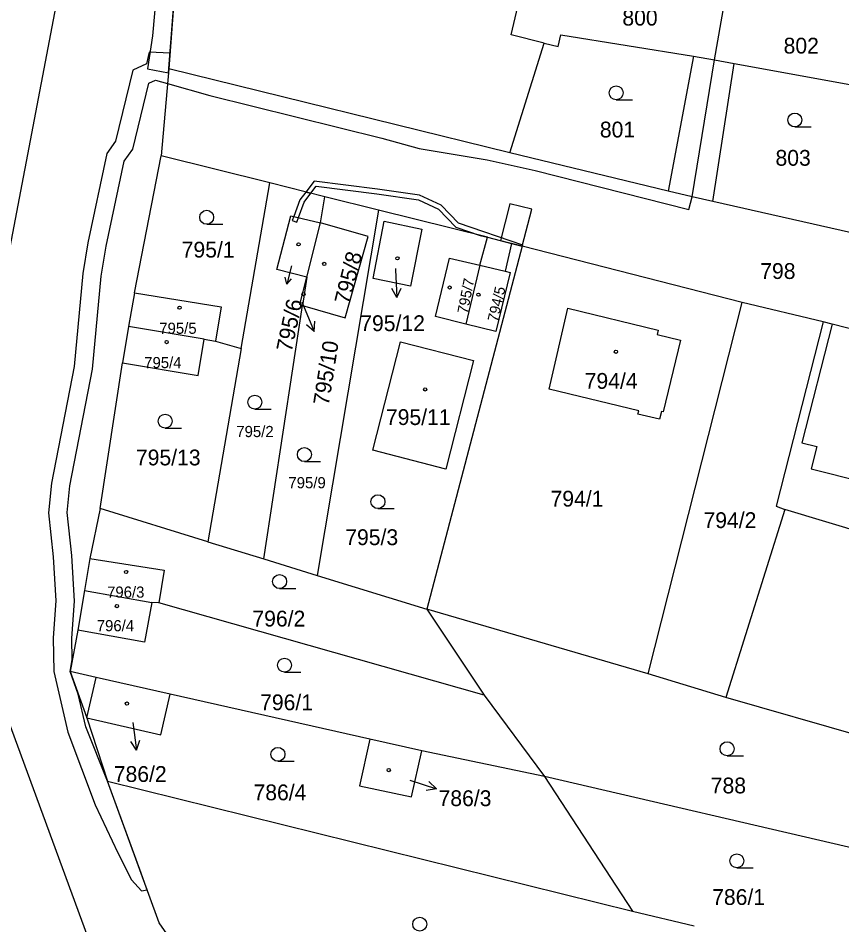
# Model space of a CAD drawing. Extents: x -756746 to -753363, y -1166406 to -1161727.
# Drawn here: x -755462.4 to -755373.8, y -1163353.7 to -1163256.2 of the extents above; entities that cross this region are included whole.
import ezdxf

# ---------------------------------------------------------------- set-up
doc = ezdxf.new("R2010")
doc.units = 0
for name, color, linetype in [('Hranice parcel', 7, 'Continuous'), ('Parcelní čísla', 7, 'Continuous'), ('Pop  PČ popisy', 7, 'Continuous'), ('Vnitřní kresba', 7, 'Continuous'), ('Věcná břemena k části', 7, 'Continuous'), ('Značky budov', 7, 'Continuous'), ('Značky kultur', 7, 'Continuous')]:
    doc.layers.add(name, color=color, linetype=linetype)

msp = doc.modelspace()

# ---------------------------------------------------------------- linework, layer by layer
at = {"layer": 'Hranice parcel'}
for p, q in [((-755444.26, -1163236.59), (-755446.18, -1163261.65)), ((-755409.52, -1163270.68), (-755405.83, -1163258.89)), ((-755446.18, -1163261.65), (-755447.02, -1163271.01)), ((-755409.52, -1163270.68), (-755446.18, -1163261.65)), ((-755449.89, -1163285.74), (-755447.02, -1163271.01)), ((-755435.33, -1163273.93), (-755447.02, -1163271.01)), ((-755392.5, -1163274.81), (-755409.52, -1163270.68)), ((-755438.4, -1163291.72), (-755435.33, -1163273.93)), ((-755429.42, -1163275.42), (-755435.33, -1163273.93)), ((-755389.94, -1163275.43), (-755392.5, -1163274.81)), ((-755429.87, -1163278.22), (-755429.42, -1163275.42)), ((-755423.63, -1163276.85), (-755429.42, -1163275.42)), ((-755387.69, -1163275.94), (-755389.94, -1163275.43)), ((-755372.79, -1163279.3), (-755387.69, -1163275.94)), ((-755423.63, -1163276.85), (-755430.22, -1163316.12)), ((-755411.93, -1163279.77), (-755423.63, -1163276.85)), ((-755431.33, -1163284.04), (-755429.87, -1163278.22)), ((-755412.74, -1163282.78), (-755411.93, -1163279.77)), ((-755411.93, -1163279.77), (-755409.33, -1163280.44)), ((-755408.19, -1163280.73), (-755418.45, -1163319.76)), ((-755408.19, -1163280.73), (-755409.33, -1163280.44)), ((-755384.56, -1163286.77), (-755408.19, -1163280.73)), ((-755412.74, -1163282.78), (-755414.27, -1163289.1)), ((-755431.33, -1163284.04), (-755431.8, -1163287.09)), ((-755449.89, -1163285.74), (-755450.51, -1163289.37)), ((-755394.64, -1163326.7), (-755384.56, -1163286.77)), ((-755375.86, -1163288.87), (-755384.56, -1163286.77)), ((-755435.98, -1163314.34), (-755431.8, -1163287.09)), ((-755450.51, -1163289.37), (-755451.16, -1163293.26)), ((-755442.39, -1163290.73), (-755450.51, -1163289.37)), ((-755442.39, -1163290.73), (-755441.17, -1163290.93)), ((-755438.4, -1163291.72), (-755441.99, -1163312.49)), ((-755441.17, -1163290.93), (-755438.4, -1163291.72)), ((-755453.55, -1163308.92), (-755451.16, -1163293.26)), ((-755453.55, -1163308.92), (-755454.66, -1163314.3)), ((-755441.99, -1163312.49), (-755453.55, -1163308.92)), ((-755379.96, -1163309.04), (-755386.29, -1163329.23)), ((-755441.99, -1163312.49), (-755435.98, -1163314.34)), ((-755454.66, -1163314.3), (-755455.26, -1163317.73)), ((-755435.98, -1163314.34), (-755430.22, -1163316.12)), ((-755430.22, -1163316.12), (-755418.45, -1163319.76)), ((-755455.26, -1163317.73), (-755455.95, -1163321.99)), ((-755455.26, -1163317.73), (-755448, -1163319.02)), ((-755447.27, -1163319.06), (-755448, -1163319.02)), ((-755412.28, -1163329), (-755447.27, -1163319.06)), ((-755394.64, -1163326.7), (-755418.45, -1163319.76)), ((-755418.45, -1163319.76), (-755412.28, -1163329)), ((-755455.95, -1163321.99), (-755456.8, -1163326.46)), ((-755456.8, -1163326.46), (-755454.98, -1163331.44)), ((-755386.29, -1163329.23), (-755394.64, -1163326.7)), ((-755424.57, -1163333.71), (-755446.05, -1163328.88)), ((-755412.28, -1163329), (-755405.8, -1163337.75)), ((-755357.63, -1163337.53), (-755386.29, -1163329.23)), ((-755454.98, -1163331.44), (-755452.78, -1163338.25)), ((-755418.99, -1163334.97), (-755424.57, -1163333.71)), ((-755405.8, -1163337.75), (-755418.99, -1163334.97)), ((-755452.78, -1163338.25), (-755396.33, -1163352.21)), ((-755364.72, -1163347.28), (-755405.8, -1163337.75)), ((-755405.8, -1163337.75), (-755396.33, -1163352.21)), ((-755396.33, -1163352.21), (-755389.71, -1163353.77))]:
    msp.add_line(p, q, dxfattribs=at)
for points in [[(-755452.42, -1163361.7), (-755469.74, -1163314.65), (-755453.61, -1163230.23)], [(-755405.83, -1163258.89), (-755409.39, -1163258.02), (-755407.99, -1163252.04), (-755403.7, -1163253.45), (-755401.89, -1163249.07), (-755400.93, -1163246.86), (-755399.8, -1163244.57)], [(-755389.94, -1163275.43), (-755387.51, -1163260.69), (-755385.99, -1163251.88), (-755385.5, -1163249.45), (-755385.31, -1163248.49), (-755385.01, -1163247.01)], [(-755405.83, -1163258.89), (-755404.32, -1163259.26), (-755404.03, -1163258.01), (-755389.8, -1163260.3), (-755392.5, -1163274.81)], [(-755387.69, -1163275.94), (-755385.41, -1163261.08), (-755370.22, -1163263.83)], [(-755431.33, -1163284.04), (-755434.58, -1163283.22), (-755433.05, -1163277.45), (-755429.87, -1163278.22)], [(-755418.99, -1163278.89), (-755420.21, -1163285.01), (-755424.2, -1163284.21), (-755423.03, -1163278.02), (-755418.99, -1163278.89)], [(-755431.8, -1163287.09), (-755427.23, -1163288.42), (-755424.75, -1163279.7), (-755429.87, -1163278.22)], [(-755409.33, -1163280.44), (-755410.02, -1163283.42), (-755409.49, -1163283.55), (-755411.02, -1163289.91), (-755414.27, -1163289.1)], [(-755414.27, -1163289.1), (-755417.51, -1163288.29), (-755416, -1163282), (-755412.74, -1163282.78)], [(-755431.8, -1163287.09), (-755432.1, -1163287), (-755431.33, -1163284.04)], [(-755449.89, -1163285.74), (-755440.55, -1163287.25), (-755441.17, -1163290.93)], [(-755405.29, -1163296.09), (-755403.28, -1163287.38), (-755393.57, -1163289.74), (-755393.69, -1163290.22), (-755391.17, -1163290.83), (-755393.05, -1163298.54), (-755393.24, -1163298.49), (-755393.44, -1163299.31), (-755395.76, -1163298.78), (-755395.67, -1163298.41), (-755405.29, -1163296.09)], [(-755375.86, -1163288.87), (-755380.91, -1163308.66), (-755379.96, -1163309.04)], [(-755363.24, -1163292.07), (-755374.88, -1163289.12), (-755375.86, -1163288.87)], [(-755451.16, -1163293.26), (-755443.04, -1163294.62), (-755442.39, -1163290.73)], [(-755413.42, -1163293.01), (-755416.42, -1163304.68), (-755424.26, -1163302.67), (-755421.27, -1163291), (-755413.42, -1163293.01)], [(-755368.98, -1163312.32), (-755371.14, -1163311.67), (-755379.96, -1163309.04)], [(-755454.66, -1163314.3), (-755446.69, -1163315.55), (-755447.27, -1163319.06)], [(-755448, -1163319.02), (-755448.79, -1163323.31), (-755455.95, -1163321.99)], [(-755446.05, -1163328.88), (-755454, -1163327.09), (-755456.8, -1163326.46)], [(-755454.98, -1163331.44), (-755447.03, -1163333.24), (-755446.05, -1163328.88)], [(-755424.57, -1163333.71), (-755425.7, -1163338.74), (-755420.1, -1163339.92), (-755418.99, -1163334.97)], [(-755445.58, -1163355.83), (-755447.22, -1163353.45), (-755452.78, -1163338.25)]]:
    msp.add_lwpolyline(points, dxfattribs=at)
at = {"layer": 'Pop  PČ popisy'}
for p, q in [((-755432.99, -1163282.85), (-755433.51, -1163284.792)), ((-755421.83, -1163283.12), (-755421.82, -1163283.26)), ((-755421.82, -1163283.26), (-755421.663, -1163286.257)), ((-755433.51, -1163284.792), (-755433.661, -1163284.057)), ((-755433.51, -1163284.792), (-755433.013, -1163284.231)), ((-755421.663, -1163286.257), (-755422.215, -1163285.283)), ((-755421.663, -1163286.257), (-755421.215, -1163285.231)), ((-755431.9, -1163286.72), (-755431.72, -1163287.14)), ((-755431.72, -1163287.14), (-755430.547, -1163289.902)), ((-755430.547, -1163289.902), (-755430.478, -1163288.785)), ((-755430.547, -1163289.902), (-755431.4, -1163289.176)), ((-755450.06, -1163331.93), (-755449.642, -1163334.902)), ((-755449.642, -1163334.902), (-755450.278, -1163333.98)), ((-755449.642, -1163334.902), (-755449.286, -1163333.84)), ((-755420.28, -1163338.13), (-755417.426, -1163339.057)), ((-755417.426, -1163339.057), (-755418.224, -1163338.272)), ((-755417.426, -1163339.057), (-755418.533, -1163339.224))]:
    msp.add_line(p, q, dxfattribs=at)
at = {"layer": 'Vnitřní kresba'}
for p, q in [((-755389.8, -1163260.3), (-755387.51, -1163260.69)), ((-755387.51, -1163260.69), (-755385.41, -1163261.08)), ((-755412.74, -1163282.78), (-755410.02, -1163283.42)), ((-755374.88, -1163289.12), (-755378.14, -1163301.86)), ((-755378.14, -1163301.86), (-755376.52, -1163302.27)), ((-755376.52, -1163302.27), (-755377.12, -1163304.66)), ((-755377.12, -1163304.66), (-755368.74, -1163306.79)), ((-755454.98, -1163331.44), (-755454, -1163327.09))]:
    msp.add_line(p, q, dxfattribs=at)
at = {"layer": 'Věcná břemena k části'}
msp.add_lwpolyline([(-755447.24, -1163250.48), (-755447.93, -1163258.11), (-755448.46, -1163261.67), (-755446.22, -1163262.1), (-755444.26, -1163236.59)], dxfattribs=at)
for points in [[(-755449.16, -1163348.13), (-755452.78, -1163338.25), (-755455.11, -1163332.38), (-755455.91, -1163328.89), (-755456.8, -1163326.46), (-755456.56, -1163325.18), (-755456.61, -1163322.85), (-755456.32, -1163318.87), (-755456.61, -1163313.96), (-755457.1, -1163309.36), (-755456.83, -1163306.48), (-755454.37, -1163293.93), (-755453.45, -1163283.94), (-755452.92, -1163280.73), (-755450.98, -1163271.57), (-755450.04, -1163270.29), (-755448.32, -1163263.22), (-755447.63, -1163262.88), (-755446.32, -1163263.25), (-755441.78, -1163264.53), (-755423.29, -1163269.12), (-755419.27, -1163270.21), (-755411.97, -1163271.44), (-755406.8, -1163272.6), (-755390.29, -1163276.77), (-755389.94, -1163275.43), (-755392.5, -1163274.81), (-755409.52, -1163270.68), (-755446.18, -1163261.65), (-755446.05, -1163259.97), (-755448.28, -1163259.88), (-755448.58, -1163261.12), (-755450.04, -1163261.82), (-755451.9, -1163269.43), (-755452.84, -1163270.75), (-755454.88, -1163280.35), (-755455.43, -1163283.68), (-755456.35, -1163293.65), (-755458.81, -1163306.2), (-755459.12, -1163309.38), (-755458.61, -1163314.12), (-755458.32, -1163318.85), (-755458.61, -1163322.81), (-755458.53, -1163326.43), (-755457.03, -1163332.96), (-755454.09, -1163340.79), (-755451.65, -1163345.94), (-755450.2, -1163348.85), (-755449.12, -1163350.04), (-755448.51, -1163349.93), (-755448.77, -1163349.22)], [(-755412.7, -1163279.58), (-755411.93, -1163279.77), (-755409.33, -1163280.44), (-755408.19, -1163280.73), (-755408.12, -1163280.62), (-755415.05, -1163278.24), (-755416.89, -1163276.32), (-755419.22, -1163275.26), (-755423.75, -1163274.59), (-755430.56, -1163273.72), (-755431.46, -1163274.91), (-755430.93, -1163275.04), (-755430.34, -1163274.26), (-755423.81, -1163275.09), (-755419.36, -1163275.74), (-755417.19, -1163276.74), (-755415.33, -1163278.68)], [(-755432.44, -1163278.13), (-755432.26, -1163277.64), (-755431.65, -1163275.98), (-755430.93, -1163275.04), (-755431.46, -1163274.91), (-755432.09, -1163275.74), (-755432.75, -1163277.52), (-755432.91, -1163277.95)], [(-755410.53, -1163280.13), (-755408.19, -1163280.73), (-755407.17, -1163276.76), (-755409.51, -1163276.16)]]:
    msp.add_lwpolyline(points, close=True, dxfattribs=at)
at = {"layer": 'Značky budov'}
for centre in [(-755432.237, -1163280.529), (-755421.607, -1163282.029), (-755429.477, -1163282.629), (-755431.707, -1163285.879), (-755415.997, -1163285.169), (-755412.907, -1163285.939), (-755445.027, -1163287.339), (-755446.417, -1163291.039), (-755398.127, -1163292.079), (-755418.627, -1163296.119), (-755450.777, -1163315.749), (-755451.767, -1163319.419), (-755450.687, -1163329.889), (-755422.537, -1163337.049)]:
    msp.add_circle(centre, 0.175, dxfattribs=at)
at = {"layer": 'Značky kultur'}
for p, q in [((-755398.093, -1163264.99), (-755396.343, -1163264.99)), ((-755378.893, -1163267.91), (-755377.143, -1163267.91)), ((-755442.113, -1163278.37), (-755440.363, -1163278.37)), ((-755436.943, -1163298.25), (-755435.193, -1163298.25)), ((-755446.573, -1163300.28), (-755444.823, -1163300.28)), ((-755431.613, -1163303.88), (-755429.863, -1163303.88)), ((-755423.703, -1163308.94), (-755421.953, -1163308.94)), ((-755434.273, -1163317.53), (-755432.523, -1163317.53)), ((-755433.753, -1163326.52), (-755432.003, -1163326.52)), ((-755386.173, -1163335.5), (-755384.423, -1163335.5)), ((-755434.453, -1163336.1), (-755432.703, -1163336.1)), ((-755385.123, -1163347.55), (-755383.373, -1163347.55))]:
    msp.add_line(p, q, dxfattribs=at)
for centre in [(-755398.093, -1163264.24), (-755378.893, -1163267.16), (-755442.113, -1163277.62), (-755436.943, -1163297.5), (-755446.573, -1163299.53), (-755431.613, -1163303.13), (-755423.703, -1163308.19), (-755434.273, -1163316.78), (-755433.753, -1163325.77), (-755434.453, -1163335.35), (-755386.173, -1163334.75), (-755385.123, -1163346.8), (-755419.213, -1163353.6)]:
    msp.add_circle(centre, 0.75, dxfattribs=at)

# ---------------------------------------------------------------- texts
at = {"layer": 'Parcelní čísla'}
for s, height, p in [('800', 1.7, (-755397.43, -1163257.01)), ('802', 1.7, (-755380.1, -1163260.02)), ('801', 1.7, (-755399.85, -1163269.04)), ('803', 1.7, (-755380.97, -1163272.08)), ('795/1', 1.7, (-755444.8, -1163281.95)), ('798', 1.7, (-755382.61, -1163284.25)), ('795/12', 1.7, (-755425.607, -1163289.858)), ('795/5', 1.2, (-755447.21, -1163290.15)), ('795/4', 1.2, (-755448.83, -1163293.84)), ('794/4', 1.7, (-755401.48, -1163296.06)), ('795/11', 1.7, (-755422.847, -1163299.95)), ('795/2', 1.2, (-755438.93, -1163301.25)), ('795/13', 1.7, (-755449.72, -1163304.29)), ('795/9', 1.2, (-755433.33, -1163306.75)), ('794/1', 1.7, (-755405.15, -1163308.72)), ('794/2', 1.7, (-755388.71, -1163311.03)), ('795/3', 1.7, (-755427.218, -1163312.86)), ('796/3', 1.2, (-755452.82, -1163318.51)), ('796/2', 1.7, (-755437.2, -1163321.61)), ('796/4', 1.2, (-755453.93, -1163322.12)), ('796/1', 1.7, (-755436.37, -1163330.61)), ('786/2', 1.7, (-755452.1, -1163338.318)), ('786/4', 1.7, (-755437.08, -1163340.29)), ('788', 1.7, (-755387.93, -1163339.55)), ('786/3', 1.7, (-755417.19, -1163340.918)), ('786/1', 1.7, (-755387.78, -1163351.54))]:
    msp.add_text(s, height=height, dxfattribs=at).set_placement(p)
for s, height, rotation, p in [('795/8', 1.7, 76, (-755426.763, -1163287.076)), ('795/7', 1.139, 79, (-755414.062, -1163288.048)), ('794/5', 1.139, 77, (-755410.832, -1163288.931)), ('795/6', 1.7, 78, (-755432.985, -1163292.175)), ('795/10', 1.7, 81, (-755428.998, -1163297.912))]:
    msp.add_text(s, height=height, rotation=rotation, dxfattribs=at).set_placement(p)

doc.saveas('drawing.dxf')
